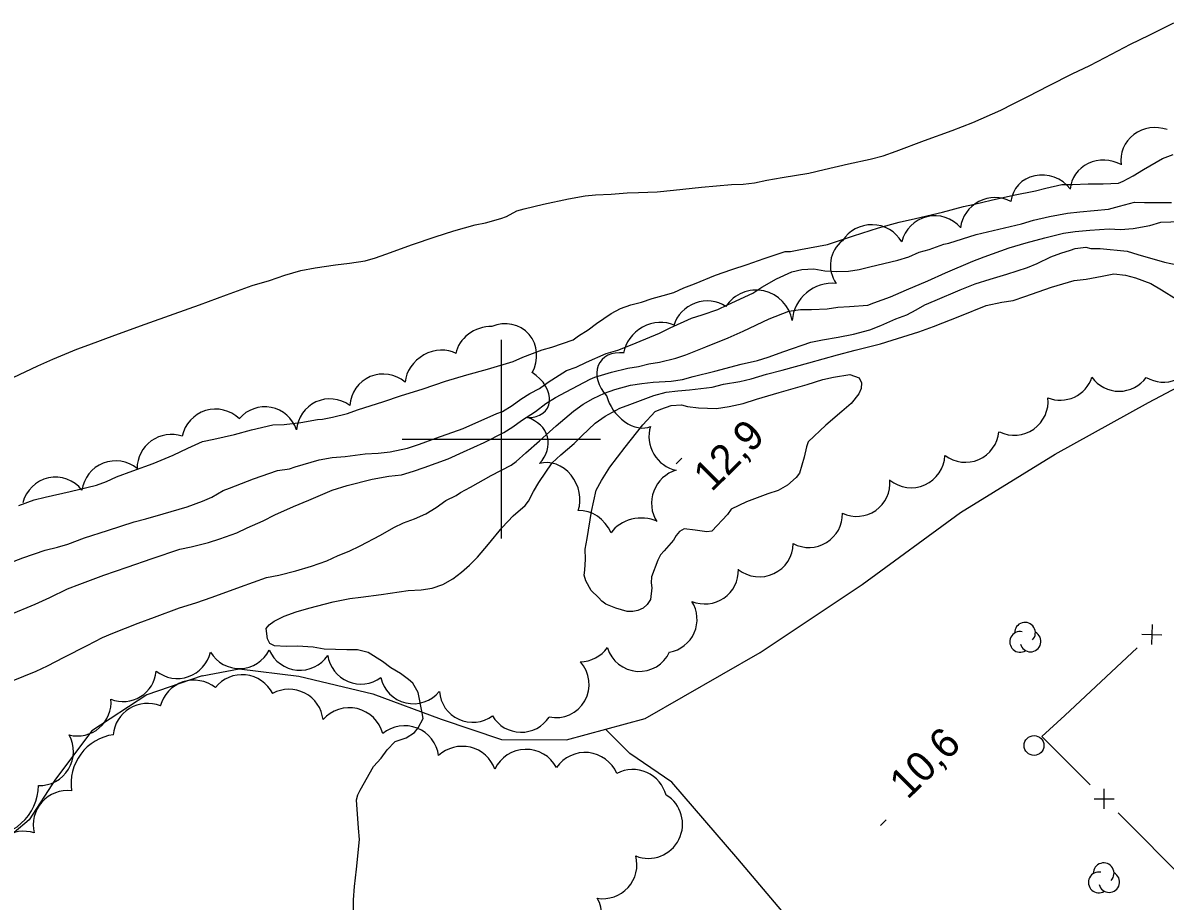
# Model space of a CAD drawing. Extents: x 381879 to 384696, y 5564785 to 5567594.
# Drawn here: x 383351.8 to 383466.9, y 5566153.4 to 5566242 of the extents above; entities that cross this region are included whole.
import ezdxf

# ---------------------------------------------------------------- set-up
doc = ezdxf.new("R2010")
doc.units = 0
for name, color, linetype in [('Niveau 1', 7, 'Continuous'), ('Niveau 2', 7, 'Continuous'), ('Niveau 22', 7, 'Continuous'), ('Niveau 3', 7, 'Continuous'), ('Niveau 36', 7, 'Continuous'), ('Niveau 37', 7, 'Continuous'), ('Niveau 4', 7, 'Continuous'), ('Niveau 44', 7, 'Continuous'), ('Niveau 61', 7, 'Continuous')]:
    doc.layers.add(name, color=color, linetype=linetype)

msp = doc.modelspace()

# ---------------------------------------------------------------- linework, layer by layer
at = {"layer": 'Niveau 1'}
for points in [[(383389.3, 5566169.52), (383390.4, 5566169.89), (383391.26, 5566170.43), (383391.61, 5566170.89), (383392.11, 5566171.85), (383392.02, 5566172.41), (383391.61, 5566174.48), (383391.07, 5566175.39), (383390.65, 5566175.76), (383389.83, 5566176.37), (383388.86, 5566176.96), (383388.02, 5566177.6), (383386.57, 5566178.51), (383385.5, 5566178.78), (383384.44, 5566178.77), (383382.14, 5566178.84), (383381.02, 5566179.02), (383379.45, 5566179.13), (383378.31, 5566179.1), (383377.12, 5566179.17), (383376.65, 5566179.42), (383376.44, 5566179.89), (383376.29, 5566180.9), (383376.61, 5566181.29), (383377.09, 5566181.66), (383378.11, 5566182.16), (383379.32, 5566182.61), (383380.61, 5566182.97), (383383.06, 5566183.62), (383384.73, 5566183.95), (383385.83, 5566184.06), (383387.9, 5566184.36), (383390.6, 5566184.76), (383391.92, 5566184.82), (383393.04, 5566184.99), (383394.12, 5566185.36), (383395.11, 5566185.92), (383396, 5566186.59), (383396.8, 5566187.29), (383397.59, 5566188.12), (383398.7, 5566189.41), (383400.08, 5566191.1), (383401.21, 5566192.26), (383402.42, 5566193.32), (383402.73, 5566193.75), (383403.24, 5566194.73), (383403.79, 5566195.62), (383405.14, 5566197.6), (383405.99, 5566198.41), (383407.35, 5566199.57), (383408.11, 5566200.35), (383409.45, 5566201.62), (383410.47, 5566202.32), (383411.95, 5566203.14), (383412.95, 5566203.5), (383415.39, 5566204.39), (383416.62, 5566204.73), (383417.79, 5566204.89), (383418.97, 5566204.97), (383421.25, 5566205.24), (383422.4, 5566205.53), (383424.05, 5566205.81), (383425.19, 5566206.08), (383426.75, 5566206.55), (383428.31, 5566206.96), (383431.01, 5566207.7), (383433.89, 5566208.51), (383435.67, 5566208.96), (383438.24, 5566209.62), (383439.42, 5566209.99), (383442.09, 5566210.83), (383443.57, 5566211.37), (383446.24, 5566212.41), (383448.88, 5566213.48), (383450.47, 5566213.8), (383451.59, 5566213.98), (383452.77, 5566214.4), (383455.47, 5566215.34), (383457.74, 5566215.99), (383458.95, 5566216.14), (383460.58, 5566216.45), (383461.75, 5566216.66), (383462.94, 5566216.53), (383463.95, 5566216.27), (383465.5, 5566215.69), (383466.57, 5566215.07), (383468.07, 5566214.1)], [(383385.06, 5566150.87), (383385.09, 5566153.56), (383385.19, 5566154.9), (383385.4, 5566156.67), (383385.7, 5566159.64), (383385.6, 5566160.79), (383385.41, 5566163.65), (383385.54, 5566164.16), (383385.77, 5566164.61), (383387.12, 5566166.99), (383387.88, 5566167.83), (383388.5, 5566168.69), (383389.27, 5566169.48), (383389.3, 5566169.52)]]:
    msp.add_lwpolyline(points, dxfattribs=at)
at = {"layer": 'Niveau 2'}
for points in [[(383451.64, 5566224.59), (383453.87, 5566225.02), (383454.91, 5566225.32), (383456.51, 5566225.66), (383457.59, 5566225.66), (383459.17, 5566225.73), (383460.69, 5566225.73), (383462.24, 5566225.82), (383462.71, 5566226.01), (383463.71, 5566226.56), (383464.73, 5566227.2), (383466.66, 5566228.3), (383467.74, 5566228.69)], [(383351.35, 5566193.32), (383352.89, 5566193.87), (383354, 5566194.15), (383356.54, 5566194.74), (383359.19, 5566195.37), (383360.21, 5566195.74), (383361.2, 5566196.19), (383362.85, 5566196.82), (383364.91, 5566197.56), (383366.91, 5566198.39), (383368.38, 5566199.11), (383369.88, 5566199.76), (383371.01, 5566199.99), (383373.1, 5566200.46), (383374.81, 5566200.94), (383376.96, 5566201.46), (383378.11, 5566201.49), (383379.8, 5566201.68), (383381.47, 5566201.97), (383381.97, 5566202.01), (383382.99, 5566202.22), (383384.5, 5566202.59), (383385.49, 5566202.95), (383388.16, 5566203.79), (383389.84, 5566204.38), (383392.11, 5566205.09), (383394.37, 5566205.84), (383396.54, 5566206.49), (383398.62, 5566207.07), (383401.19, 5566207.84), (383402.18, 5566208.26), (383404.12, 5566209.02), (383405.11, 5566209.28), (383407.23, 5566210.03), (383407.77, 5566210.41), (383408.75, 5566211.01), (383409.6, 5566211.67), (383411.09, 5566212.66), (383412.03, 5566213.17), (383413.05, 5566213.54), (383414.14, 5566213.8), (383415.2, 5566214.17), (383416.33, 5566214.49), (383417.4, 5566214.78), (383418.4, 5566215.25), (383419.49, 5566215.65), (383421.59, 5566216.53), (383423.23, 5566217.12), (383424.79, 5566217.61), (383426.5, 5566218.23), (383428.63, 5566218.91), (383429.15, 5566218.92), (383430.17, 5566219.12), (383432.87, 5566219.63), (383433.9, 5566219.95), (383435.5, 5566220.51), (383438.04, 5566221.31), (383440.11, 5566221.88), (383441.75, 5566222.25), (383444.48, 5566222.89), (383446.6, 5566223.47), (383447.7, 5566223.68), (383449.4, 5566224.1), (383451.64, 5566224.59)], [(383445.11, 5566219.77), (383447.86, 5566220.62), (383449.59, 5566221.03), (383452.44, 5566221.72), (383453.64, 5566222.08), (383455.28, 5566222.46), (383457.09, 5566222.78), (383458.33, 5566222.91), (383461.22, 5566223.2), (383462.31, 5566223.49), (383463.83, 5566223.89), (383464.84, 5566223.86), (383467.56, 5566223.85)], [(383439.25, 5566214.34), (383440.84, 5566215.06), (383443.01, 5566215.96), (383444.78, 5566216.77), (383447.54, 5566217.96), (383448.69, 5566218.37), (383451.21, 5566219.29), (383452.9, 5566219.8), (383454.79, 5566220.31), (383456.69, 5566220.76), (383457.84, 5566220.94), (383459.35, 5566221.08), (383461.27, 5566221.19), (383462.44, 5566221.13), (383463.71, 5566221.23), (383465.39, 5566221.55), (383466.49, 5566221.87), (383467.51, 5566221.9), (383468.41, 5566221.96)], [(383413.58, 5566209.72), (383415.94, 5566210.7), (383417.01, 5566211.22), (383419.16, 5566212.19), (383420.26, 5566212.52), (383421.84, 5566213.09), (383422.82, 5566213.53), (383425.36, 5566214.73), (383426.27, 5566215.32), (383427.76, 5566216.16), (383429.29, 5566216.88), (383430.3, 5566217.12), (383431.51, 5566217.18), (383432.61, 5566216.96), (383433.79, 5566216.89), (383434.99, 5566216.94), (383436.09, 5566217.12), (383437.14, 5566217.38), (383439.97, 5566218.05), (383441.1, 5566218.39), (383442.13, 5566218.84), (383443.13, 5566219.13), (383444.6, 5566219.65), (383445.11, 5566219.77)], [(383443.73, 5566213.97), (383446.26, 5566215.07), (383447.78, 5566215.65), (383449.29, 5566216.14), (383450.96, 5566216.62), (383453.05, 5566217.3), (383454.02, 5566217.71), (383455.4, 5566218.39), (383456.42, 5566218.76), (383457.38, 5566219.06), (383457.87, 5566219.21), (383458.94, 5566219.35), (383459.43, 5566219.22), (383460.39, 5566219.23)], [(383460.39, 5566219.23), (383463.1, 5566218.95), (383464.17, 5566218.63), (383466.86, 5566217.86), (383468.13, 5566217.57)], [(383350.63, 5566175.62), (383353.11, 5566176.63), (383354.24, 5566177.16), (383355.92, 5566178.04), (383358.26, 5566179.2), (383359.8, 5566180.02), (383360.82, 5566180.43), (383363.4, 5566181.46), (383365.03, 5566182.06), (383367.57, 5566182.99), (383369.19, 5566183.5), (383370.86, 5566184.09), (383373.69, 5566185.12), (383376.34, 5566186.05), (383377.58, 5566186.29), (383379.28, 5566186.73), (383380.85, 5566187.19), (383382.4, 5566187.75), (383383.54, 5566188.29), (383384.67, 5566188.72), (383385.76, 5566189.25), (383387.81, 5566190.32), (383389.18, 5566191.1), (383390.14, 5566191.56), (383391.26, 5566191.98), (383392.39, 5566192.49), (383393.43, 5566193.11), (383394.41, 5566193.83), (383395.46, 5566194.33), (383395.9, 5566194.62), (383396.91, 5566195.16), (383398.97, 5566196.33), (383400.98, 5566197.39), (383401.5, 5566197.75), (383402.46, 5566198.62), (383403.85, 5566199.82), (383405.54, 5566201.35), (383407.27, 5566202.82), (383408.25, 5566203.52), (383409.25, 5566204.11), (383410.42, 5566204.65), (383411.43, 5566205), (383413.02, 5566205.43), (383414.17, 5566205.63), (383415.32, 5566205.74), (383417.11, 5566205.84), (383418.27, 5566206.02), (383419.34, 5566206.31), (383421.52, 5566206.85), (383424.18, 5566207.56), (383425.84, 5566207.93), (383426.9, 5566208.28), (383428.47, 5566208.85), (383431.19, 5566209.77), (383432.38, 5566210.01), (383433.96, 5566210.27), (383435.51, 5566210.58), (383437.16, 5566211.01), (383438.25, 5566211.45), (383439.77, 5566212.12), (383440.87, 5566212.53), (383441.81, 5566213.05), (383442.7, 5566213.55), (383443.73, 5566213.97)], [(383404.49, 5566203.59), (383405.46, 5566204.2), (383406.54, 5566204.76), (383408.97, 5566206.06), (383409.44, 5566206.25), (383411.11, 5566206.77), (383412.75, 5566207.16), (383413.82, 5566207.34), (383414.88, 5566207.6), (383415.94, 5566207.77), (383417.61, 5566208.16), (383418.6, 5566208.52), (383420.62, 5566209.3), (383422.86, 5566210.21), (383424.37, 5566210.9), (383426.99, 5566212.13), (383428.99, 5566212.91), (383430.16, 5566213.06), (383431.27, 5566213.06), (383432.86, 5566213.15), (383433.92, 5566213.3), (383435.09, 5566213.36), (383436.94, 5566213.51), (383437.57, 5566213.73), (383439.25, 5566214.34)], [(383399.56, 5566202.58), (383400.11, 5566202.8), (383401.09, 5566203.4), (383401.97, 5566204.05), (383402.88, 5566204.62), (383403.86, 5566205.11), (383404.74, 5566205.75), (383406.57, 5566206.91), (383407.55, 5566207.26), (383408.58, 5566207.75), (383410.57, 5566208.65), (383411.74, 5566208.96), (383412.69, 5566209.36)], [(383412.69, 5566209.36), (383413.58, 5566209.72)], [(383412.49, 5566199.19), (383414.28, 5566201.46), (383415.52, 5566202.79), (383416.07, 5566203.03), (383417.12, 5566203.41), (383418.17, 5566203.47), (383418.76, 5566203.29), (383419.88, 5566203.16), (383421.68, 5566203.09), (383422.97, 5566203.28), (383424.37, 5566203.59), (383425.72, 5566204.03), (383428.02, 5566204.71), (383430.85, 5566205.51), (383432.41, 5566206.01), (383433.49, 5566206.24), (383435.14, 5566206.53), (383436.07, 5566206.17), (383436.32, 5566205.67), (383436.29, 5566205.12), (383436.03, 5566204.56), (383435.26, 5566203.61), (383434.34, 5566202.79), (383432.72, 5566201.43), (383430.95, 5566199.74), (383430.76, 5566199.24), (383430.52, 5566198.18), (383430.08, 5566196.57), (383429.72, 5566196.15), (383428.86, 5566195.38), (383427.9, 5566194.84), (383426.86, 5566194.48), (383424.71, 5566193.68), (383423.17, 5566192.95), (383422.8, 5566192.42), (383421.23, 5566190.73), (383420.73, 5566190.66), (383419.54, 5566190.84), (383418.42, 5566190.95), (383417.96, 5566190.69), (383417.62, 5566190.3), (383417.37, 5566189.83), (383416.42, 5566188.76), (383416.05, 5566188.35), (383415.77, 5566187.8), (383415.14, 5566186.11), (383415.11, 5566185.51), (383415.18, 5566185.01), (383415.04, 5566183.85), (383414.7, 5566183.34), (383414.31, 5566182.96), (383413.77, 5566182.73), (383413.25, 5566182.62), (383412.68, 5566182.64), (383411.54, 5566182.95), (383410.55, 5566183.36), (383410.15, 5566183.67), (383409.81, 5566184.05), (383409.06, 5566184.76), (383408.52, 5566185.71), (383408.36, 5566186.28), (383408.41, 5566186.8), (383408.49, 5566187.92), (383408.47, 5566188.92), (383408.64, 5566189.98), (383409.08, 5566192.7), (383409.55, 5566194.86), (383410.09, 5566195.82), (383410.95, 5566197.18), (383412.49, 5566199.19)], [(383384.47, 5566195.32), (383386.98, 5566195.97), (383388.67, 5566196.27), (383389.92, 5566196.4), (383391.15, 5566196.76), (383392.23, 5566197.16), (383394.65, 5566198.03), (383396.2, 5566198.71), (383398.28, 5566199.67), (383400.27, 5566200.66), (383401.16, 5566201.23), (383402.05, 5566201.9), (383403.45, 5566202.8), (383404.49, 5566203.59)], [(383349.11, 5566187.04), (383351.76, 5566188.04), (383354, 5566188.81), (383355.25, 5566189.1), (383356.28, 5566189.43), (383357.97, 5566190.05), (383360.29, 5566190.81), (383363, 5566191.67), (383364.17, 5566191.96), (383365.9, 5566192.47), (383368.33, 5566193.18), (383369.87, 5566193.74), (383370.82, 5566194.17), (383371.94, 5566194.83), (383372.58, 5566195.07), (383375.01, 5566195.99), (383377.43, 5566196.83), (383378.64, 5566197.02), (383379.2, 5566197.22), (383381.62, 5566197.93), (383382.95, 5566198.16), (383384.27, 5566198.26), (383386.26, 5566198.52), (383387.6, 5566198.58), (383388.79, 5566198.71), (383390.53, 5566199.09), (383391.74, 5566199.49), (383393.4, 5566200.09), (383396.14, 5566201.09), (383399.56, 5566202.58)], [(383350.43, 5566182.31), (383352.99, 5566183.36), (383354.48, 5566184.04), (383356.27, 5566184.91), (383357.52, 5566185.4), (383359.92, 5566186.29), (383362.29, 5566187.1), (383364.81, 5566187.96), (383367.58, 5566188.93), (383368.72, 5566189.14), (383370.48, 5566189.58), (383371.62, 5566189.94), (383373.35, 5566190.57), (383374.38, 5566191.06), (383375.99, 5566191.76), (383377.16, 5566192.36), (383379.04, 5566193.22), (383380.6, 5566193.86), (383382.96, 5566194.85), (383384.47, 5566195.32)]]:
    msp.add_lwpolyline(points, dxfattribs=at)
at = {"layer": 'Niveau 22'}
for points in [[(383369.84, 5566176.14), (383373.56, 5566176.86), (383379.6, 5566176.11), (383387.04, 5566174.32), (383393.92, 5566171.79), (383400.03, 5566169.71), (383406.56, 5566169.68), (383414.5, 5566171.86), (383426.09, 5566178.5), (383436.38, 5566185.34), (383446.28, 5566192.6), (383455.84, 5566198.5), (383465.26, 5566203.7), (383468.25, 5566205.27)], [(383369.84, 5566176.14), (383364.26, 5566174.24), (383358.72, 5566170.61), (383355.06, 5566165.72), (383352.4, 5566161.63), (383349.33, 5566159.09), (383345.94, 5566158.7), (383340.24, 5566160.03), (383334.38, 5566158.68), (383329.73, 5566157.29), (383326.81, 5566156.36), (383323.14, 5566155.97)], [(383476.95, 5566108.57), (383459.83, 5566123.43), (383445.12, 5566135.02), (383433.3, 5566146.55), (383423.86, 5566157.71), (383417.2, 5566165.42), (383412.95, 5566168.32), (383410.49, 5566170.76)]]:
    msp.add_lwpolyline(points, dxfattribs=at)
at = {"layer": 'Niveau 3'}
for p, q in [((383417.63, 5566197.53), (383418.2, 5566198.1)), ((383438.23, 5566161.05), (383438.8, 5566161.62))]:
    msp.add_line(p, q, dxfattribs=at)
at = {"layer": 'Niveau 36'}
msp.add_circle((383453.71, 5566169.12), 1, dxfattribs=at)
at = {"layer": 'Niveau 37'}
for p, q in [((383465.62, 5566181.32), (383465.55, 5566179.32)), ((383464.58, 5566180.36), (383466.59, 5566180.29)), ((383460.78, 5566162.74), (383460.78, 5566164.74)), ((383459.78, 5566163.74), (383461.78, 5566163.74))]:
    msp.add_line(p, q, dxfattribs=at)
for points in [[(383464.12, 5566178.96), (383456.8, 5566172.15)], [(383456.8, 5566172.15), (383454.51, 5566170.02), (383459.37, 5566165.15)], [(383462.19, 5566162.32), (383469.25, 5566155.24)]]:
    msp.add_lwpolyline(points, dxfattribs=at)
at = {"layer": 'Niveau 4'}
for points in [[(383400.51, 5566222.46), (383401.58, 5566223.01), (383402.31, 5566223.21), (383404.26, 5566223.68), (383406.79, 5566224.23), (383408.46, 5566224.53), (383409.51, 5566224.63), (383411.09, 5566224.71), (383412.68, 5566224.85), (383413.84, 5566224.86), (383415.73, 5566224.95), (383417.37, 5566225.12), (383420.19, 5566225.41), (383423.21, 5566225.67), (383424.38, 5566225.7), (383425.54, 5566225.83), (383426.76, 5566226.1), (383428.33, 5566226.37), (383430.99, 5566226.81), (383432.55, 5566227.17), (383435, 5566227.76), (383437.2, 5566228.23), (383438.5, 5566228.57), (383439.8, 5566229.04), (383442.66, 5566230.1), (383445.44, 5566231.11), (383447.55, 5566231.94), (383450.35, 5566233.16), (383451.59, 5566233.82), (383453.09, 5566234.56), (383455.23, 5566235.66), (383457.56, 5566236.83), (383459.35, 5566237.68), (383460.87, 5566238.47), (383463.43, 5566239.81), (383465.32, 5566240.74), (383467.79, 5566241.97)], [(383350.77, 5566206.21), (383353.27, 5566207.4), (383354.78, 5566208.06), (383357.2, 5566209.08), (383358.42, 5566209.52), (383361.05, 5566210.48), (383364.09, 5566211.59), (383367, 5566212.64), (383369.57, 5566213.54), (383372.28, 5566214.54), (383374.87, 5566215.48), (383376.63, 5566215.99), (383378.19, 5566216.52), (383379.79, 5566217), (383381.23, 5566217.26), (383383.29, 5566217.59), (383384.69, 5566217.73), (383386.26, 5566217.99), (383387.32, 5566218.28), (383388.35, 5566218.65), (383391.03, 5566219.63), (383393.33, 5566220.41), (383395.2, 5566221), (383397.37, 5566221.6), (383398.39, 5566221.8), (383399.94, 5566222.25), (383400.51, 5566222.46)]]:
    msp.add_lwpolyline(points, dxfattribs=at)
at = {"layer": 'Niveau 44'}
for centre, radius, start, end in [((383443.71, 5566219.08), 3.44, 40.9615, 166.1651), ((383441.33, 5566198.51), 3.4, 230.6032, 357.4586), ((383373.58, 5566180.27), 3.39, 211.0685, 332.9879), ((383379.7, 5566180.1), 3.39, 203.9335, 325.7998), ((383357.25, 5566173.49), 3.41, 255.9099, 5.0634)]:
    msp.add_arc(centre, radius, start, end, dxfattribs=at)
for centre, major_axis, ratio, start_param, end_param in [((383465.91, 5566228.12), (-3.45, -0.09), 0.955842, 4.322432, 6.393178), ((383460.79, 5566224.89), (-3.39, 0.66), 0.938828, 4.3776, 6.387205), ((383454.73, 5566223.4), (-2.97, 1.74), 0.919375, 4.308633, 6.676356), ((383449.69, 5566221.01), (-3.09, -1.52), 0.964444, 3.754953, 5.719412), ((383437.35, 5566218.3), (-3.44, -0.04), 0.965946, 3.632973, 5.733306), ((383436.62, 5566217.51), (-3.44, 0.19), 0.943569, 5.458703, 6.929044), ((383433.39, 5566211.63), (-2.69, 3.07), 0.999965, 5.474242, 7.052701), ((383425.7, 5566211.33), (-0.02, 3.7), 0.994414, 4.878479, 7.258816), ((383420.68, 5566210.59), (-3.21, -1.26), 0.964198, 3.738673, 5.634652), ((383398.68, 5566208.58), (-3.18, -1.06), 0.81364, 4.32524, 5.876806), ((383400.28, 5566208.33), (2.14, 2.59), 0.966548, 4.874164, 7.37138), ((383415.5, 5566208.86), (-2.84, -1.78), 0.816651, 3.596838, 5.688254), ((383393.47, 5566206.04), (-2.81, -1.84), 0.820427, 3.552491, 5.7073), ((383412.74, 5566205.9), (2.79, -1.87), 0.754483, 2.16364, 4.435137), ((383466.74, 5566209.05), (1.24, -3.06), 0.996948, 5.351477, 7.253582), ((383388.1, 5566203.18), (-1.3, 3.13), 0.998439, 5.183874, 7.393517), ((383401.75, 5566204.8), (2.91, -1.66), 0.697304, 5.379407, 7.785237), ((383456.35, 5566207.3), (2.58, 2.17), 0.999426, 3.636008, 5.262566), ((383462.29, 5566208.2), (3.37, 0.1), 0.998981, 3.730123, 5.629624), ((383382.72, 5566200.69), (-0.29, -3.36), 0.999983, 2.594428, 4.723061), ((383413.34, 5566204.13), (2.13, -2.61), 0.70257, 4.104764, 6.079487), ((383371.2, 5566199.58), (-0.74, -3.37), 0.999984, 2.592129, 4.718349), ((383376.16, 5566199.91), (0.63, 3.3), 0.999167, 5.216605, 7.344118), ((383451.71, 5566203.82), (1.97, -2.8), 0.998901, 5.222684, 7.342969), ((383401.07, 5566199.29), (3.58, 0.94), 0.814539, 5.368344, 7.200003), ((383418.13, 5566200.11), (1.88, -2.78), 0.952301, 3.781191, 5.512965), ((383446.78, 5566201.07), (1.38, -3.11), 0.998886, 5.219082, 7.342373), ((383366.72, 5566197.03), (-2.33, 2.54), 0.998919, 5.217756, 7.113349), ((383361.12, 5566194.38), (-1.85, -2.9), 0.999995, 3.025515, 5.140302), ((383405.03, 5566194.42), (-1.59, 2.95), 0.825073, 3.768487, 6.119892), ((383355.05, 5566192.77), (-0.55, 3.35), 0.999585, 5.214219, 7.445522), ((383418.36, 5566193.67), (-1.44, -3.04), 0.945858, 3.833012, 5.762563), ((383435.82, 5566195.58), (2.62, 2.12), 0.99898, 3.593415, 5.693794), ((383408.36, 5566189.62), (-1.93, 2.73), 0.849558, 4.471807, 5.795322), ((383413.99, 5566189.33), (-3.34, -0.35), 0.808235, 4.09213, 5.686794), ((383431.02, 5566192.45), (3.33, 0.53), 0.998819, 4.063629, 6.149814), ((383426.01, 5566189.55), (1.6, -3.03), 0.999194, 5.12905, 7.347212), ((383420.5, 5566186.8), (2.15, -2.66), 0.994909, 5.212835, 7.201644), ((383416.38, 5566181.86), (-1.52, 3.01), 0.994644, 2.844853, 4.808495), ((383452.8, 5566180.49), (-0.836, 0.629), 0.999875, 3.020126, 6.959135), ((383452.31, 5566179.57), (-0.836, 0.629), 0.999875, 5.163765, 9.050341), ((383453.36, 5566179.61), (-0.836, 0.629), 0.999875, 0.893509, 4.863384), ((383407.96, 5566180.94), (0.59, 3.32), 0.99702, 3.319261, 4.269778), ((383413.9, 5566179.95), (1.87, -2.8), 0.993784, 4.420987, 6.838539), ((383367.34, 5566179.3), (0.77, -3.34), 0.998823, 5.387626, 7.39838), ((383385.86, 5566178.72), (-1.18, -3.19), 0.999994, 5.218252, 7.265752), ((383361.82, 5566176.98), (1.96, -2.83), 0.981593, 5.313773, 7.148588), ((383405.49, 5566175.3), (-1.4, 3.07), 0.995213, 2.513631, 5.024559), ((383369.01, 5566172.2), (-0.86, 3.4), 0.999835, 5.370113, 7.348158), ((383373.87, 5566172.82), (0.13, 3.44), 0.999888, 5.213955, 7.222345), ((383391.14, 5566176.72), (-0.69, -3.32), 0.996558, 5.139043, 7.371556), ((383378.6, 5566171.34), (1.02, 3.3), 0.998576, 5.126681, 7.084704), ((383397.14, 5566174.88), (-1.44, -3.11), 0.990271, 5.232311, 7.340036), ((383364.32, 5566169.92), (-3.44, 0.27), 0.999965, 4.401941, 6.284088), ((383384.66, 5566169.44), (0.88, 3.38), 0.999223, 5.221568, 7.390168), ((383402.01, 5566173.81), (2.63, 2.09), 0.996564, 2.999901, 5.036455), ((383390.24, 5566167.64), (1.28, 3.23), 0.999561, 5.221991, 7.347249), ((383353.45, 5566168.5), (2.92, -1.77), 0.99991, 5.220426, 7.343427), ((383361.58, 5566165.29), (-2.61, 4.23), 0.998827, 5.870552, 7.449747), ((383396.06, 5566165.53), (1.27, 3.27), 0.998874, 5.43482, 7.401722), ((383402.5, 5566165.24), (0.04, 3.49), 0.999952, 5.220453, 7.419223), ((383408.44, 5566164.91), (0.35, 3.49), 0.999808, 5.2239, 7.346823), ((383413.26, 5566163.25), (-2.86, 1.94), 0.999939, 3.985935, 5.788948), ((383348.21, 5566165.12), (2.49, -4.48), 0.999189, 5.656231, 7.341817), ((383356.27, 5566161.12), (-1.99, 2.83), 0.999765, 5.553464, 7.47907), ((383414.83, 5566161.19), (2.64, 2.21), 0.999985, 3.639312, 6.609167), ((383351.83, 5566157.02), (-1.01, -3.31), 0.999995, 3.119786, 4.993162), ((383410.23, 5566157.12), (-0.7, 3.37), 0.999851, 2.775544, 4.763387), ((383460.73, 5566156.24), (-0.836, 0.629), 0.999875, 3.020126, 6.959135), ((383460.24, 5566155.32), (-0.836, 0.629), 0.999875, 5.163765, 9.050341), ((383461.29, 5566155.36), (-0.836, 0.629), 0.999875, 0.893509, 4.863384), ((383406.66, 5566152.06), (1.34, 3.18), 0.99989, 3.393773, 5.615664)]:
    msp.add_ellipse(centre, major_axis=major_axis, ratio=ratio, start_param=start_param, end_param=end_param, dxfattribs=at)
at = {"layer": 'Niveau 61'}
for points in [[(383400, 5566210), (383400, 5566200), (383400, 5566190)], [(383390, 5566200), (383400, 5566200), (383410, 5566200)]]:
    msp.add_lwpolyline(points, dxfattribs=at)

# ---------------------------------------------------------------- texts
at = {"layer": 'Niveau 3'}
for s, p in [('12,9', (383421.2, 5566194.61)), ('10,6', (383440.96, 5566163.59))]:
    msp.add_text(s, height=3, rotation=44.7717, dxfattribs=at).set_placement(p)

doc.saveas('drawing.dxf')
